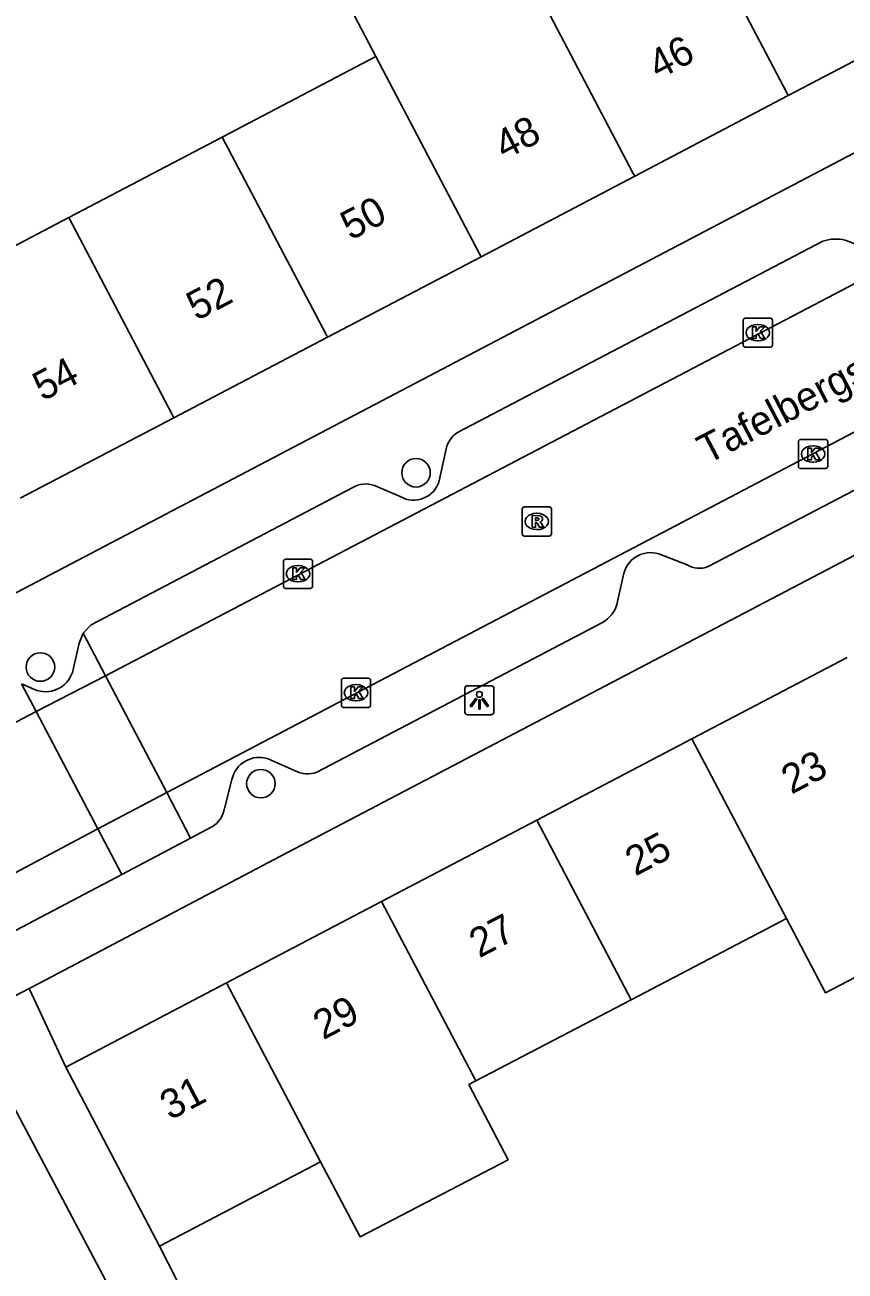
# Model space of a CAD drawing. Extents: x 163010 to 163853, y 382793 to 383982.
# Drawn here: x 163535.87 to 163563.96, y 383604.02 to 383646.72 of the extents above; entities that cross this region are included whole.
import ezdxf

# ---------------------------------------------------------------- set-up
doc = ezdxf.new("R2010")
doc.units = 0
for name, color, linetype in [('IMGEO_Boom', 7, 'Continuous'), ('IMGEO_Kolk', 7, 'Continuous'), ('IMGEO_Lichtpunt', 7, 'Continuous'), ('IMGEO_Openbare_ruimte_label', 7, 'Continuous'), ('IMGEO_Pand', 7, 'Continuous'), ('IMGEO_Pand_nummerreeks', 7, 'Continuous'), ('IMGEO_Parkeervlak_open', 7, 'Continuous'), ('IMGEO_Rijbaan_lokaal_open', 7, 'Continuous'), ('IMGEO_Rioolput', 7, 'Continuous'), ('IMGEO_Voetpad_open', 7, 'Continuous')]:
    doc.layers.add(name, color=color, linetype=linetype)

msp = doc.modelspace()

# ---------------------------------------------------------------- linework, layer by layer
at = {"layer": 'IMGEO_Boom'}
for centre in [(163549.263, 383631.375), (163536.402, 383624.717), (163543.95, 383620.72)]:
    msp.add_circle(centre, 0.489, dxfattribs=at)
at = {"layer": 'IMGEO_Kolk'}
for p, q in [((163560.467, 383635.751), (163560.467, 383636.603)), ((163560.542, 383636.677), (163561.394, 383636.677)), ((163561.468, 383636.603), (163561.468, 383635.751)), ((163560.955, 383636.457), (163560.98, 383636.457)), ((163561.394, 383635.677), (163560.542, 383635.677)), ((163560.978, 383635.897), (163560.953, 383635.897)), ((163562.359, 383631.592), (163562.359, 383632.444)), ((163562.434, 383632.518), (163563.286, 383632.518)), ((163562.847, 383632.298), (163562.872, 383632.298)), ((163563.36, 383632.444), (163563.36, 383631.592)), ((163563.286, 383631.518), (163562.434, 383631.518)), ((163562.87, 383631.738), (163562.845, 383631.738)), ((163544.797, 383628.414), (163545.649, 383628.414)), ((163544.722, 383627.488), (163544.722, 383628.34)), ((163545.21, 383628.194), (163545.235, 383628.194)), ((163545.723, 383628.34), (163545.723, 383627.488)), ((163545.233, 383627.634), (163545.208, 383627.634)), ((163545.649, 383627.414), (163544.797, 383627.414)), ((163546.708, 383623.409), (163546.708, 383624.261)), ((163546.783, 383624.335), (163547.635, 383624.335)), ((163547.709, 383624.261), (163547.709, 383623.409)), ((163547.196, 383624.115), (163547.221, 383624.115)), ((163547.635, 383623.335), (163546.783, 383623.335)), ((163547.219, 383623.555), (163547.194, 383623.555))]:
    msp.add_line(p, q, dxfattribs=at)
for points in [[(163560.467, 383635.751), (163560.467, 383636.603)], [(163560.542, 383636.677), (163561.394, 383636.677)], [(163561.468, 383636.603), (163561.468, 383635.751)], [(163560.788, 383636.377), (163560.911, 383636.377), (163560.911, 383636.226), (163561.041, 383636.377), (163561.205, 383636.377), (163561.059, 383636.226), (163561.212, 383635.977), (163561.06, 383635.977), (163560.975, 383636.141), (163560.911, 383636.074), (163560.911, 383635.977), (163560.788, 383635.977), (163560.788, 383636.377)], [(163561.394, 383635.677), (163560.542, 383635.677)], [(163562.359, 383631.592), (163562.359, 383632.444)], [(163562.434, 383632.518), (163563.286, 383632.518)], [(163563.36, 383632.444), (163563.36, 383631.592)], [(163562.68, 383632.218), (163562.803, 383632.218), (163562.803, 383632.067), (163562.933, 383632.218), (163563.097, 383632.218), (163562.951, 383632.067), (163563.104, 383631.818), (163562.952, 383631.818), (163562.867, 383631.982), (163562.803, 383631.915), (163562.803, 383631.818), (163562.68, 383631.818), (163562.68, 383632.218)], [(163563.286, 383631.518), (163562.434, 383631.518)], [(163544.797, 383628.414), (163545.649, 383628.414)], [(163544.722, 383627.488), (163544.722, 383628.34)], [(163545.043, 383628.114), (163545.166, 383628.114), (163545.166, 383627.963), (163545.296, 383628.114), (163545.46, 383628.114), (163545.314, 383627.963), (163545.467, 383627.714), (163545.315, 383627.714), (163545.23, 383627.878), (163545.166, 383627.811), (163545.166, 383627.714), (163545.043, 383627.714), (163545.043, 383628.114)], [(163545.723, 383628.34), (163545.723, 383627.488)], [(163545.649, 383627.414), (163544.797, 383627.414)], [(163546.708, 383623.409), (163546.708, 383624.261)], [(163546.783, 383624.335), (163547.635, 383624.335)], [(163547.709, 383624.261), (163547.709, 383623.409)], [(163547.029, 383624.035), (163547.152, 383624.035), (163547.152, 383623.884), (163547.282, 383624.035), (163547.446, 383624.035), (163547.3, 383623.884), (163547.453, 383623.635), (163547.301, 383623.635), (163547.216, 383623.799), (163547.152, 383623.732), (163547.152, 383623.635), (163547.029, 383623.635), (163547.029, 383624.035)], [(163547.635, 383623.335), (163546.783, 383623.335)]]:
    msp.add_lwpolyline(points, dxfattribs=at)
for centre, start, end in [((163560.544, 383636.601), 91.552, 178.448), ((163560.544, 383636.601), 91.552, 178.448), ((163561.392, 383636.601), 1.552, 88.448), ((163561.392, 383636.601), 1.552, 88.448), ((163560.544, 383635.753), 181.552, 268.448), ((163560.544, 383635.753), 181.552, 268.448), ((163561.392, 383635.753), 271.552, 358.448), ((163561.392, 383635.753), 271.552, 358.448), ((163562.436, 383632.442), 91.552, 178.448), ((163562.436, 383632.442), 91.552, 178.448), ((163563.284, 383632.442), 1.552, 88.448), ((163563.284, 383632.442), 1.552, 88.448), ((163562.436, 383631.594), 181.552, 268.448), ((163562.436, 383631.594), 181.552, 268.448), ((163563.284, 383631.594), 271.552, 358.448), ((163563.284, 383631.594), 271.552, 358.448), ((163544.799, 383628.338), 91.552, 178.448), ((163544.799, 383628.338), 91.552, 178.448), ((163545.647, 383628.338), 1.552, 88.448), ((163545.647, 383628.338), 1.552, 88.448), ((163544.799, 383627.49), 181.552, 268.448), ((163544.799, 383627.49), 181.552, 268.448), ((163545.647, 383627.49), 271.552, 358.448), ((163545.647, 383627.49), 271.552, 358.448), ((163546.785, 383624.259), 91.552, 178.448), ((163546.785, 383624.259), 91.552, 178.448), ((163547.633, 383624.259), 1.552, 88.448), ((163547.633, 383624.259), 1.552, 88.448), ((163546.785, 383623.411), 181.552, 268.448), ((163546.785, 383623.411), 181.552, 268.448), ((163547.633, 383623.411), 271.552, 358.448), ((163547.633, 383623.411), 271.552, 358.448)]:
    msp.add_arc(centre, 0.0765, start, end, dxfattribs=at)
for centre, major_axis, ratio, start_param, end_param in [((163560.954, 383636.177), (-0.387, 0.002), 0.722429, 4.712389, 7.853982), ((163560.979, 383636.177), (-0.39, 0.002), 0.717154, 1.570796, 4.712389), ((163562.846, 383632.018), (-0.387, 0.002), 0.722429, 4.712389, 7.853982), ((163562.871, 383632.018), (-0.39, 0.002), 0.717154, 1.570796, 4.712389), ((163545.209, 383627.914), (-0.387, 0.002), 0.722429, 4.712389, 7.853982), ((163545.234, 383627.914), (-0.39, 0.002), 0.717154, 1.570796, 4.712389), ((163547.195, 383623.835), (-0.387, 0.002), 0.722429, 4.712389, 7.853982), ((163547.22, 383623.835), (-0.39, 0.002), 0.717154, 1.570796, 4.712389)]:
    msp.add_ellipse(centre, major_axis=major_axis, ratio=ratio, start_param=start_param, end_param=end_param, dxfattribs=at)
at = {"layer": 'IMGEO_Lichtpunt'}
for p, q in [((163550.934, 383623.982), (163550.934, 383623.175)), ((163550.934, 383623.982), (163550.934, 383623.175)), ((163551.836, 383624.077), (163551.028, 383624.077)), ((163551.836, 383624.077), (163551.028, 383624.077)), ((163551.93, 383623.175), (163551.93, 383623.982)), ((163551.93, 383623.175), (163551.93, 383623.982)), ((163551.028, 383623.081), (163551.836, 383623.081)), ((163551.028, 383623.081), (163551.836, 383623.081))]:
    msp.add_line(p, q, dxfattribs=at)
for points in [[(163551.308, 383623.646), (163551.347, 383623.618), (163551.159, 383623.356), (163551.121, 383623.383), (163551.308, 383623.646)], [(163551.41, 383623.598), (163551.457, 383623.598), (163551.457, 383623.276), (163551.41, 383623.276), (163551.41, 383623.598)], [(163551.52, 383623.618), (163551.558, 383623.645), (163551.745, 383623.383), (163551.706, 383623.355), (163551.52, 383623.618)]]:
    msp.add_lwpolyline(points, dxfattribs=at)
msp.add_circle((163551.433, 383623.78), 0.0994, dxfattribs=at)
for centre, start, end in [((163551.028, 383623.982), 90, 180), ((163551.028, 383623.982), 90, 180), ((163551.836, 383623.982), 0, 90), ((163551.836, 383623.982), 0, 90), ((163551.028, 383623.175), 180, 270), ((163551.028, 383623.175), 180, 270), ((163551.836, 383623.175), 270, 0), ((163551.836, 383623.175), 270, 360)]:
    msp.add_arc(centre, 0.0946, start, end, dxfattribs=at)
at = {"layer": 'IMGEO_Pand'}
for points in [[(163547.891, 383645.642), (163546.296, 383648.681), (163551.555, 383651.441)], [(163551.555, 383651.441), (163553.15, 383648.402), (163556.69, 383641.658), (163556.752, 383641.54)], [(163558.41, 383651.163), (163561.95, 383644.419), (163562.012, 383644.301)], [(163562.012, 383644.301), (163567.271, 383647.061)], [(163542.63, 383642.881), (163547.891, 383645.642)], [(163547.891, 383645.642), (163551.431, 383638.898), (163551.493, 383638.78)], [(163556.752, 383641.54), (163562.012, 383644.301)], [(163537.371, 383640.121), (163542.63, 383642.881)], [(163546.233, 383636.02), (163546.171, 383636.137), (163542.63, 383642.881)], [(163551.493, 383638.78), (163556.752, 383641.54)], [(163532.111, 383637.36), (163537.371, 383640.121)], [(163540.972, 383633.259), (163540.911, 383633.376), (163537.371, 383640.121)], [(163546.233, 383636.02), (163551.493, 383638.78)], [(163540.972, 383633.259), (163546.233, 383636.02)], [(163535.713, 383630.499), (163540.972, 383633.259)], [(163564.023, 383625.045), (163558.71, 383622.256)], [(163553.397, 383619.467), (163558.71, 383622.256)], [(163558.71, 383622.256), (163561.947, 383616.097)], [(163548.085, 383616.678), (163553.397, 383619.467)], [(163556.63, 383613.316), (163553.397, 383619.467)], [(163567.264, 383618.878), (163568.33, 383616.194), (163563.283, 383613.554), (163561.947, 383616.097)], [(163542.772, 383613.89), (163548.085, 383616.678)], [(163548.085, 383616.678), (163551.313, 383610.535)], [(163561.947, 383616.097), (163556.63, 383613.316)], [(163537.273, 383611.003), (163542.772, 383613.89)], [(163545.996, 383607.754), (163542.772, 383613.89)], [(163556.63, 383613.316), (163551.313, 383610.535)], [(163537.273, 383611.003), (163540.479, 383604.868)], [(163551.313, 383610.535), (163551.067, 383610.406), (163552.413, 383607.832), (163547.349, 383605.183), (163545.996, 383607.754)], [(163545.996, 383607.754), (163540.479, 383604.868)]]:
    msp.add_lwpolyline(points, dxfattribs=at)
at = {"layer": 'IMGEO_Parkeervlak_open'}
for points in [[(163538.628, 383624.417), (163537.862, 383625.877)], [(163535.759, 383624.139), (163536.256, 383623.191)], [(163540.728, 383620.414), (163541.546, 383618.855)], [(163539.184, 383617.611), (163538.364, 383619.174)]]:
    msp.add_lwpolyline(points, dxfattribs=at)
at = {"layer": 'IMGEO_Rijbaan_lokaal_open'}
for points in [[(163538.628, 383624.417), (163577.177, 383644.614)], [(163540.728, 383620.414), (163574.61, 383638.192)], [(163536.256, 383623.191), (163538.628, 383624.417)], [(163538.628, 383624.417), (163540.728, 383620.414)], [(163497.431, 383602.792), (163536.256, 383623.191)], [(163538.364, 383619.174), (163536.256, 383623.191)], [(163538.364, 383619.174), (163540.728, 383620.414)], [(163538.364, 383619.174), (163526.867, 383613.052), (163523.935, 383611.609)]]:
    msp.add_lwpolyline(points, dxfattribs=at)
at = {"layer": 'IMGEO_Rioolput'}
for p, q in [((163552.899, 383629.28), (163552.899, 383630.132)), ((163552.974, 383630.206), (163553.826, 383630.206)), ((163553.9, 383630.132), (163553.9, 383629.28)), ((163553.387, 383629.986), (163553.412, 383629.986)), ((163553.41, 383629.426), (163553.385, 383629.426)), ((163553.826, 383629.206), (163552.974, 383629.206))]:
    msp.add_line(p, q, dxfattribs=at)
for points in [[(163552.899, 383629.28), (163552.899, 383630.132)], [(163552.974, 383630.206), (163553.826, 383630.206)], [(163553.9, 383630.132), (163553.9, 383629.28)], [(163553.488, 383629.904), (163553.236, 383629.906), (163553.236, 383629.506)], [(163553.414, 383629.825), (163553.36, 383629.825), (163553.36, 383629.744)], [(163553.36, 383629.744), (163553.412, 383629.744)], [(163553.236, 383629.506), (163553.36, 383629.506), (163553.36, 383629.668), (163553.371, 383629.668)], [(163553.418, 383629.639), (163553.489, 383629.506), (163553.629, 383629.506), (163553.564, 383629.632)], [(163553.826, 383629.206), (163552.974, 383629.206)]]:
    msp.add_lwpolyline(points, dxfattribs=at)
for centre, radius, start, end in [((163552.976, 383630.13), 0.0765, 91.552, 178.448), ((163552.976, 383630.13), 0.0765, 91.552, 178.448), ((163553.824, 383630.13), 0.0765, 1.552, 88.448), ((163553.824, 383630.13), 0.0765, 1.552, 88.448), ((163553.396, 383629.933), 0.19, 274.7715, 282.9687), ((163553.42, 383629.729), 0.0964, 77.0061, 93.1865), ((163553.434, 383629.786), 0.0378, 276.6634, 79.6772), ((163553.487, 383629.794), 0.109, 350.3612, 89.416), ((163553.485, 383629.794), 0.112, 277.5842, 350.9817), ((163553.469, 383629.579), 0.108, 29.5134, 73.7905), ((163552.976, 383629.282), 0.0765, 181.552, 268.448), ((163552.976, 383629.282), 0.0765, 181.552, 268.448), ((163553.37, 383629.615), 0.0533, 26.0293, 88.6989), ((163553.824, 383629.282), 0.0765, 271.552, 358.448), ((163553.824, 383629.282), 0.0765, 271.552, 358.448)]:
    msp.add_arc(centre, radius, start, end, dxfattribs=at)
for centre, major_axis, ratio, start_param, end_param in [((163553.386, 383629.706), (-0.387, 0.002), 0.722429, 4.712389, 7.853982), ((163553.411, 383629.706), (-0.39, 0.002), 0.717154, 1.570796, 4.712389)]:
    msp.add_ellipse(centre, major_axis=major_axis, ratio=ratio, start_param=start_param, end_param=end_param, dxfattribs=at)
at = {"layer": 'IMGEO_Voetpad_open'}
for points in [[(163573.296, 383648.71), (163573.963, 383647.424), (163500, 383608.597), (163496.281, 383606.645), (163484.352, 383600.383)], [(163550.685, 383632.755), (163563.194, 383639.312)], [(163563.955, 383639.352), (163564.897, 383638.989)], [(163578.714, 383636.107), (163574.482, 383633.9), (163544.838, 383618.349), (163536.37, 383613.881), (163536.02, 383613.7)], [(163559.271, 383628.166), (163572.968, 383635.316)], [(163550.056, 383631.093), (163550.272, 383632.09)], [(163537.862, 383625.877), (163538.137, 383626.165), (163547.099, 383630.869)], [(163547.84, 383630.939), (163548.726, 383630.559)], [(163557.578, 383628.595), (163558.546, 383628.221)], [(163556.144, 383626.857), (163556.358, 383627.826)], [(163537.496, 383624.53), (163537.732, 383625.533), (163537.862, 383625.877)], [(163545.867, 383621.112), (163555.654, 383626.248)], [(163535.759, 383624.139), (163536.2, 383623.952)], [(163544.196, 383621.57), (163545.12, 383621.16)], [(163542.702, 383619.874), (163542.961, 383620.863)], [(163541.546, 383618.855), (163542.274, 383619.238)], [(163539.184, 383617.611), (163541.546, 383618.855)], [(163526.995, 383611.185), (163539.184, 383617.611)], [(163536.02, 383613.7), (163534.692, 383613.011), (163534.324, 383612.811)], [(163536.02, 383613.7), (163537.273, 383611.003)], [(163535.402, 383609.817), (163544.154, 383593.256), (163552.957, 383593.256), (163552.957, 383589.318), (163552.957, 383578.182), (163552.189, 383557.011)], [(163540.479, 383604.868), (163545.27, 383595.455), (163546.967, 383595.45)]]:
    msp.add_lwpolyline(points, dxfattribs=at)
for centre, radius, start, end in [((163563.645, 383637.992), 1.395, 77.1538, 108.8639), ((163551.215, 383631.965), 0.952, 123.8717, 172.4434), ((163547.542, 383630.139), 0.853, 69.5412, 121.2519), ((163549.183, 383631.344), 0.909, 239.8076, 343.9437), ((163557.298, 383627.688), 0.95, 72.8215, 171.6272), ((163558.96, 383628.866), 0.766, 237.3389, 293.9845), ((163555.112, 383627.186), 1.084, 300.039, 342.3209), ((163536.585, 383624.832), 0.96, 246.3823, 341.6902), ((163543.893, 383620.668), 0.952, 71.4162, 168.1635), ((163545.548, 383621.991), 0.935, 242.7225, 289.9243), ((163541.824, 383620.003), 0.887, 300.4592, 351.6631)]:
    msp.add_arc(centre, radius, start, end, dxfattribs=at)

# ---------------------------------------------------------------- texts
at = {"layer": 'IMGEO_Openbare_ruimte_label'}
msp.add_text('Tafelbergstraat', height=1, rotation=27.5904, dxfattribs=at).set_placement((163559.238, 383631.653))
at = {"layer": 'IMGEO_Pand_nummerreeks'}
for s, rotation, p in [('46', 27.607, (163557.562, 383644.838)), ('48', 27.607, (163552.293, 383642.082)), ('50', 27.607, (163547.022, 383639.326)), ('52', 27.607, (163541.746, 383636.567)), ('54', 27.607, (163536.478, 383633.812)), ('23', 27.6968, (163562.117, 383620.339)), ('25', 27.6964, (163556.772, 383617.534)), ('27', 27.6964, (163551.427, 383614.728)), ('29', 27.6968, (163546.084, 383611.923)), ('31', 27.6968, (163540.839, 383609.17))]:
    msp.add_text(s, height=1, rotation=rotation, dxfattribs=at).set_placement(p)

doc.saveas('drawing.dxf')
